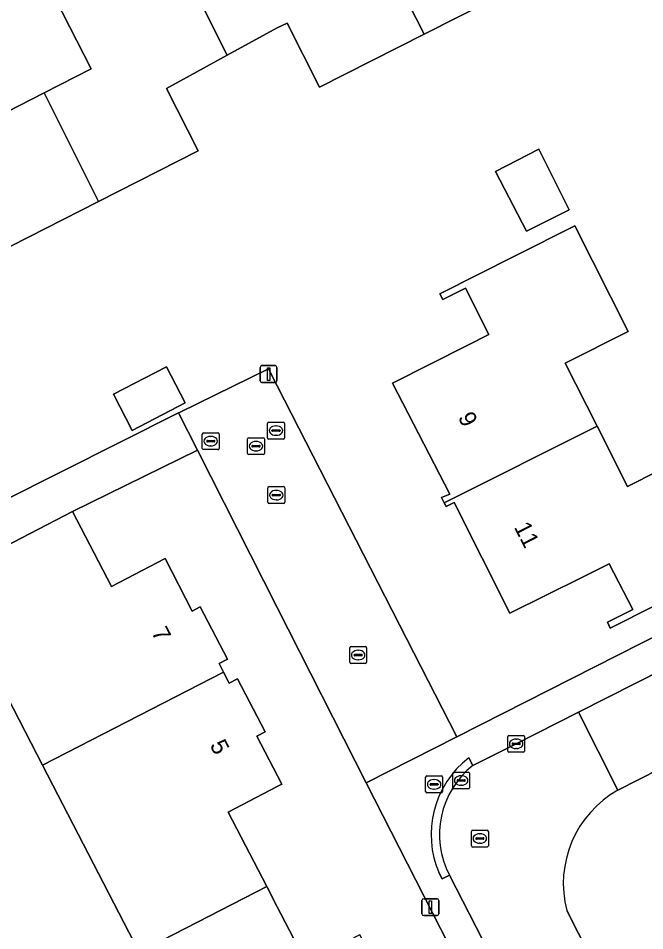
# Model space of a CAD drawing. Extents: x 162722 to 165104, y 384719 to 386284.
# Drawn here: x 163984.7 to 164021.7, y 385053.7 to 385107.7 of the extents above; entities that cross this region are included whole.
import ezdxf

# ---------------------------------------------------------------- set-up
doc = ezdxf.new("R2010")
doc.units = 0
for name, color, linetype in [('IMGEO_Brandkraan', 7, 'Continuous'), ('IMGEO_Erf', 7, 'Continuous'), ('IMGEO_Kolk', 7, 'Continuous'), ('IMGEO_Lichtmast', 7, 'Continuous'), ('IMGEO_Pand', 7, 'Continuous'), ('IMGEO_Pand_nummerreeks', 7, 'Continuous'), ('IMGEO_Rijbaan_lokaal_open', 7, 'Continuous'), ('IMGEO_Rioolput', 7, 'Continuous'), ('IMGEO_Voetpad_open', 7, 'Continuous')]:
    doc.layers.add(name, color=color, linetype=linetype)

msp = doc.modelspace()

# ---------------------------------------------------------------- linework, layer by layer
at = {"layer": 'IMGEO_Brandkraan'}
for p, q in [((163995.563, 385082.219), (163995.563, 385083.071)), ((163995.638, 385083.145), (163996.49, 385083.145)), ((163996.051, 385082.925), (163996.076, 385082.925)), ((163996.564, 385083.071), (163996.564, 385082.219)), ((163995.822, 385082.639), (163995.822, 385082.651)), ((163996.26, 385082.602), (163995.862, 385082.602)), ((163995.865, 385082.688), (163996.263, 385082.688)), ((163996.306, 385082.651), (163996.306, 385082.639)), ((163996.49, 385082.145), (163995.638, 385082.145)), ((163996.074, 385082.365), (163996.049, 385082.365))]:
    msp.add_line(p, q, dxfattribs=at)
for points in [[(163995.563, 385082.219), (163995.563, 385083.071)], [(163995.638, 385083.145), (163996.49, 385083.145)], [(163996.564, 385083.071), (163996.564, 385082.219)], [(163996.49, 385082.145), (163995.638, 385082.145)]]:
    msp.add_lwpolyline(points, dxfattribs=at)
for centre, radius, start, end in [((163995.64, 385083.069), 0.0765, 91.552, 178.448), ((163995.64, 385083.069), 0.0765, 91.552, 178.448), ((163996.488, 385083.069), 0.0765, 1.552, 88.448), ((163996.488, 385083.069), 0.0765, 1.552, 88.448), ((163995.862, 385082.648), 0.0403, 85.8775, 175.7526), ((163995.859, 385082.638), 0.0366, 178.938, 274.7102), ((163996.263, 385082.645), 0.043, 264.8664, 352.4533), ((163996.267, 385082.65), 0.0386, 1.7309, 96.639), ((163995.64, 385082.221), 0.0765, 181.552, 268.448), ((163995.64, 385082.221), 0.0765, 181.552, 268.448), ((163996.488, 385082.221), 0.0765, 271.552, 358.448), ((163996.488, 385082.221), 0.0765, 271.552, 358.448)]:
    msp.add_arc(centre, radius, start, end, dxfattribs=at)
for centre, major_axis, ratio, start_param, end_param in [((163996.05, 385082.645), (-0.387, 0.002), 0.722429, 4.712389, 7.853982), ((163996.075, 385082.645), (-0.39, 0.002), 0.717154, 1.570796, 4.712389)]:
    msp.add_ellipse(centre, major_axis=major_axis, ratio=ratio, start_param=start_param, end_param=end_param, dxfattribs=at)
at = {"layer": 'IMGEO_Erf'}
for points in [[(163983.201, 385101.719), (163986.206, 385103.248), (163988.982, 385104.661), (163985.985, 385110.551)], [(164014.655, 385109.747), (164008.68, 385106.718), (164002.501, 385103.585), (164000.578, 385107.378), (164000, 385107.103), (163997.032, 385105.471), (163993.443, 385103.498), (163995.314, 385099.822), (163989.429, 385096.827), (163983.178, 385093.646)], [(164027.599, 385075.574), (164019.7, 385071.578), (164019.542, 385071.935), (164021.035, 385072.685), (164019.633, 385075.392), (164018.102, 385074.63), (164013.755, 385072.466), (164010.47, 385079.026), (164009.984, 385078.791), (164009.873, 385079.005), (164009.715, 385079.311), (164010.213, 385079.511), (164006.813, 385086.073), (164011.225, 385088.298), (164012.52, 385088.951), (164011.134, 385091.702), (164009.785, 385091.022), (164009.615, 385091.362), (164014.08, 385093.614), (164017.599, 385095.388), (164020.752, 385089.137), (164017.038, 385087.265), (164018.915, 385083.544), (164020.718, 385079.969), (164024.433, 385081.843)], [(163976.768, 385075.599), (163994.161, 385084.326), (163994.214, 385084.352), (163999.488, 385086.926), (164000, 385085.924), (164010.614, 385065.161), (164040.517, 385080.323), (164044.63, 385082.408), (164047.515, 385083.871)], [(164016.024, 385041.339), (164005.266, 385062.437), (164000, 385072.804), (163995.272, 385082.112), (163987.891, 385078.484), (163990.186, 385074.054), (163993.367, 385075.701), (163994.964, 385072.596), (163995.446, 385072.846), (163997.051, 385069.748), (163996.56, 385069.495), (163996.817, 385068.994), (163997.158, 385068.331), (163997.653, 385068.585), (163999.273, 385065.459), (163998.793, 385065.21), (164000.272, 385062.355), (164000, 385062.214), (163997.099, 385060.71), (163999.373, 385056.311), (164000, 385055.098), (164001.698, 385051.814)], [(164053.146, 385078.642), (164048.996, 385076.628), (164032.566, 385068.313), (164020.147, 385062.015)], [(163991.825, 385052.424), (163986.101, 385063.481), (163982.654, 385070.14), (163980.354, 385074.579), (163977.963, 385073.377), (163975.288, 385072.009), (163974.503, 385071.607), (163969.178, 385068.884), (163968.192, 385068.42), (163957.108, 385062.751), (163962.824, 385051.573)], [(164017.119, 385054.888), (164030.122, 385029.274), (164040.599, 385008.534), (164040.957, 385008.624)]]:
    msp.add_lwpolyline(points, dxfattribs=at)
for points in [[(164017.272, 385096.339), (164014.74, 385095.059), (164012.905, 385098.589), (164015.463, 385099.918)], [(163994.552, 385084.909), (163991.41, 385083.281), (163990.302, 385085.419), (163993.444, 385087.047)]]:
    msp.add_lwpolyline(points, close=True, dxfattribs=at)
msp.add_arc((164023.299, 385056.469), 6.379, 119.6095, 194.3528, dxfattribs=at)
at = {"layer": 'IMGEO_Kolk'}
for p, q in [((163999.444, 385079.032), (163999.444, 385079.884)), ((163999.519, 385079.958), (164000.371, 385079.958)), ((163999.932, 385079.738), (163999.957, 385079.738)), ((164000.445, 385079.884), (164000.445, 385079.032)), ((163999.703, 385079.452), (163999.703, 385079.464)), ((164000.141, 385079.415), (163999.743, 385079.415)), ((163999.746, 385079.501), (164000.144, 385079.501)), ((163999.955, 385079.178), (163999.93, 385079.178)), ((164000.187, 385079.464), (164000.187, 385079.452)), ((164000.371, 385078.958), (163999.519, 385078.958)), ((164004.36, 385070.498), (164005.212, 385070.498)), ((164004.285, 385069.572), (164004.285, 385070.424)), ((164004.544, 385069.992), (164004.544, 385070.004)), ((164004.982, 385069.955), (164004.584, 385069.955)), ((164004.587, 385070.041), (164004.985, 385070.041)), ((164004.773, 385070.278), (164004.798, 385070.278)), ((164005.028, 385070.004), (164005.028, 385069.992)), ((164005.286, 385070.424), (164005.286, 385069.572)), ((164005.212, 385069.498), (164004.36, 385069.498)), ((164004.796, 385069.718), (164004.771, 385069.718)), ((164013.631, 385064.321), (164013.631, 385065.173)), ((164013.706, 385065.247), (164014.558, 385065.247)), ((164014.632, 385065.173), (164014.632, 385064.321)), ((164013.89, 385064.741), (164013.89, 385064.753)), ((164014.328, 385064.704), (164013.93, 385064.704)), ((164013.933, 385064.79), (164014.331, 385064.79)), ((164014.119, 385065.027), (164014.144, 385065.027)), ((164014.374, 385064.753), (164014.374, 385064.741)), ((164014.558, 385064.247), (164013.706, 385064.247)), ((164014.142, 385064.467), (164014.117, 385064.467))]:
    msp.add_line(p, q, dxfattribs=at)
for points in [[(163999.444, 385079.032), (163999.444, 385079.884)], [(163999.519, 385079.958), (164000.371, 385079.958)], [(164000.445, 385079.884), (164000.445, 385079.032)], [(164000.371, 385078.958), (163999.519, 385078.958)], [(164004.36, 385070.498), (164005.212, 385070.498)], [(164004.285, 385069.572), (164004.285, 385070.424)], [(164005.286, 385070.424), (164005.286, 385069.572)], [(164005.212, 385069.498), (164004.36, 385069.498)], [(164013.631, 385064.321), (164013.631, 385065.173)], [(164013.706, 385065.247), (164014.558, 385065.247)], [(164014.632, 385065.173), (164014.632, 385064.321)], [(164014.558, 385064.247), (164013.706, 385064.247)]]:
    msp.add_lwpolyline(points, dxfattribs=at)
for centre, radius, start, end in [((163999.521, 385079.882), 0.0765, 91.552, 178.448), ((163999.521, 385079.882), 0.0765, 91.552, 178.448), ((164000.369, 385079.882), 0.0765, 1.552, 88.448), ((164000.369, 385079.882), 0.0765, 1.552, 88.448), ((163999.743, 385079.461), 0.0403, 85.8775, 175.7526), ((163999.74, 385079.451), 0.0366, 178.938, 274.7102), ((164000.144, 385079.458), 0.043, 264.8664, 352.4533), ((164000.148, 385079.463), 0.0386, 1.7309, 96.639), ((163999.521, 385079.034), 0.0765, 181.552, 268.448), ((163999.521, 385079.034), 0.0765, 181.552, 268.448), ((164000.369, 385079.034), 0.0765, 271.552, 358.448), ((164000.369, 385079.034), 0.0765, 271.552, 358.448), ((164004.362, 385070.422), 0.0765, 91.552, 178.448), ((164004.362, 385070.422), 0.0765, 91.552, 178.448), ((164005.21, 385070.422), 0.0765, 1.552, 88.448), ((164005.21, 385070.422), 0.0765, 1.552, 88.448), ((164004.584, 385070.001), 0.0403, 85.8775, 175.7526), ((164004.581, 385069.991), 0.0366, 178.938, 274.7102), ((164004.985, 385069.998), 0.043, 264.8664, 352.4533), ((164004.989, 385070.003), 0.0386, 1.7309, 96.639), ((164004.362, 385069.574), 0.0765, 181.552, 268.448), ((164004.362, 385069.574), 0.0765, 181.552, 268.448), ((164005.21, 385069.574), 0.0765, 271.552, 358.448), ((164005.21, 385069.574), 0.0765, 271.552, 358.448), ((164013.708, 385065.171), 0.0765, 91.552, 178.448), ((164013.708, 385065.171), 0.0765, 91.552, 178.448), ((164014.556, 385065.171), 0.0765, 1.552, 88.448), ((164014.556, 385065.171), 0.0765, 1.552, 88.448), ((164013.93, 385064.75), 0.0403, 85.8775, 175.7526), ((164013.927, 385064.74), 0.0366, 178.938, 274.7102), ((164014.331, 385064.747), 0.043, 264.8664, 352.4533), ((164014.335, 385064.752), 0.0386, 1.7309, 96.639), ((164013.708, 385064.323), 0.0765, 181.552, 268.448), ((164013.708, 385064.323), 0.0765, 181.552, 268.448), ((164014.556, 385064.323), 0.0765, 271.552, 358.448), ((164014.556, 385064.323), 0.0765, 271.552, 358.448)]:
    msp.add_arc(centre, radius, start, end, dxfattribs=at)
for centre, major_axis, ratio, start_param, end_param in [((163999.931, 385079.458), (-0.387, 0.002), 0.722429, 4.712389, 7.853982), ((163999.956, 385079.458), (-0.39, 0.002), 0.717154, 1.570796, 4.712389), ((164004.772, 385069.998), (-0.387, 0.002), 0.722429, 4.712389, 7.853982), ((164004.797, 385069.998), (-0.39, 0.002), 0.717154, 1.570796, 4.712389), ((164014.118, 385064.747), (-0.387, 0.002), 0.722429, 4.712389, 7.853982), ((164014.143, 385064.747), (-0.39, 0.002), 0.717154, 1.570796, 4.712389)]:
    msp.add_ellipse(centre, major_axis=major_axis, ratio=ratio, start_param=start_param, end_param=end_param, dxfattribs=at)
at = {"layer": 'IMGEO_Lichtmast'}
for p, q in [((163998.992, 385086.214), (163998.992, 385087.014)), ((163998.992, 385087.014), (163998.992, 385086.214)), ((163999.092, 385087.114), (163999.882, 385087.114)), ((163999.882, 385087.114), (163999.092, 385087.114)), ((163999.982, 385087.014), (163999.982, 385086.214)), ((163999.982, 385086.214), (163999.982, 385087.014)), ((163999.882, 385086.114), (163999.092, 385086.114)), ((163999.092, 385086.114), (163999.882, 385086.114)), ((164008.559, 385054.685), (164008.559, 385055.485)), ((164008.559, 385055.485), (164008.559, 385054.685)), ((164008.659, 385055.585), (164009.449, 385055.585)), ((164009.449, 385055.585), (164008.659, 385055.585)), ((164009.549, 385055.485), (164009.549, 385054.685)), ((164009.549, 385054.685), (164009.549, 385055.485)), ((164009.449, 385054.585), (164008.659, 385054.585)), ((164008.659, 385054.585), (164009.449, 385054.585))]:
    msp.add_line(p, q, dxfattribs=at)
for points in [[(163999.412, 385086.989), (163999.562, 385086.989), (163999.562, 385086.239), (163999.412, 385086.239), (163999.412, 385086.989)], [(164008.979, 385055.46), (164009.129, 385055.46), (164009.129, 385054.71), (164008.979, 385054.71), (164008.979, 385055.46)]]:
    msp.add_lwpolyline(points, dxfattribs=at)
for centre, start, end in [((163999.092, 385087.014), 90, 180), ((163999.092, 385087.014), 90, 180), ((163999.882, 385087.014), 0, 90), ((163999.882, 385087.014), 360, 90), ((163999.092, 385086.214), 180, 270), ((163999.092, 385086.214), 180, 270), ((163999.882, 385086.214), 270, 0), ((163999.882, 385086.214), 270, 0), ((164008.659, 385055.485), 90, 180), ((164008.659, 385055.485), 90, 180), ((164009.449, 385055.485), 0, 90), ((164009.449, 385055.485), 360, 90), ((164008.659, 385054.685), 180, 270), ((164008.659, 385054.685), 180, 270), ((164009.449, 385054.685), 270, 0), ((164009.449, 385054.685), 270, 0)]:
    msp.add_arc(centre, 0.1, start, end, dxfattribs=at)
at = {"layer": 'IMGEO_Pand'}
for points in [[(164011.821, 385124.659), (164008.297, 385122.872), (164008.629, 385122.217), (164005.312, 385120.535), (164008.332, 385114.578), (164005.438, 385113.111), (164008.68, 385106.718), (164014.655, 385109.747), (164012.664, 385113.676), (164016.428, 385115.584)], [(163997.032, 385105.471), (164000, 385107.103), (164000.578, 385107.378), (164002.501, 385103.585), (164008.68, 385106.718), (164005.438, 385113.111), (164002.516, 385111.63), (164000, 385116.568), (163999.532, 385117.486), (163996.358, 385115.871), (163996.163, 385116.253), (163992.563, 385114.421)], [(163992.563, 385114.421), (163989.162, 385112.69), (163989.373, 385112.275), (163985.985, 385110.551), (163988.982, 385104.661), (163986.206, 385103.248), (163989.429, 385096.827), (163995.314, 385099.822), (163993.443, 385103.498), (163997.032, 385105.471)], [(163977.672, 385095.566), (163977.771, 385095.617), (163981.269, 385097.397), (163983.178, 385093.646), (163989.429, 385096.827), (163986.206, 385103.248), (163983.201, 385101.719), (163980.209, 385107.598), (163976.87, 385105.899), (163976.594, 385106.441), (163973.106, 385104.666)], [(164017.272, 385096.339), (164015.463, 385099.918), (164012.905, 385098.589), (164014.74, 385095.059)], [(164018.915, 385083.544), (164017.038, 385087.265), (164020.752, 385089.137), (164017.599, 385095.388), (164014.08, 385093.614), (164009.615, 385091.362), (164009.785, 385091.022), (164011.134, 385091.702), (164012.52, 385088.951), (164011.225, 385088.298), (164006.813, 385086.073), (164010.213, 385079.511), (164009.715, 385079.311), (164009.873, 385079.005)], [(163990.302, 385085.419), (163991.41, 385083.281), (163994.552, 385084.909), (163993.444, 385087.047)], [(164009.873, 385079.005), (164009.984, 385078.791), (164010.47, 385079.026), (164013.755, 385072.466), (164018.102, 385074.63), (164019.633, 385075.392), (164021.035, 385072.685), (164019.542, 385071.935), (164019.7, 385071.578), (164027.599, 385075.574), (164025.622, 385079.488), (164025.345, 385080.037), (164024.433, 385081.843), (164020.718, 385079.969), (164018.915, 385083.544)], [(163990.186, 385074.054), (163987.891, 385078.484), (163980.354, 385074.579), (163982.654, 385070.14), (163986.101, 385063.481), (163996.817, 385068.994), (163996.56, 385069.495), (163997.051, 385069.748), (163995.446, 385072.846), (163994.964, 385072.596), (163993.367, 385075.701)], [(163996.817, 385068.994), (163986.101, 385063.481), (163991.825, 385052.424), (163999.373, 385056.311), (163997.099, 385060.71), (164000, 385062.214), (164000.272, 385062.355), (163998.793, 385065.21), (163999.273, 385065.459), (163997.653, 385068.585), (163997.158, 385068.331)], [(164001.698, 385051.814), (164000, 385055.098), (163999.373, 385056.311), (163991.825, 385052.424), (163997.619, 385041.233), (164000, 385042.456), (164008.358, 385046.749), (164008.046, 385047.35), (164008.542, 385047.605), (164006.957, 385050.696), (164006.448, 385050.435), (164004.886, 385053.449)]]:
    msp.add_lwpolyline(points, close=True, dxfattribs=at)
at = {"layer": 'IMGEO_Rijbaan_lokaal_open'}
msp.add_lwpolyline([(164000, 385085.924), (163999.488, 385086.926), (163994.214, 385084.352), (163994.161, 385084.326), (163995.272, 385082.112), (164000, 385072.804), (164005.266, 385062.437), (164010.614, 385065.161)], close=True, dxfattribs=at)
for points in [[(164045.46, 385080.698), (164041.383, 385078.606), (164024.526, 385070.005), (164017.821, 385066.613), (164020.147, 385062.015), (164032.566, 385068.313), (164048.996, 385076.628), (164053.146, 385078.642)], [(164020.147, 385062.015), (164017.821, 385066.613), (164014.132, 385064.747), (164011.571, 385063.47)], [(164010.195, 385056.975), (164013.711, 385050.098), (164017.722, 385042.203), (164019.645, 385038.43), (164020.962, 385035.836), (164027.32, 385023.363), (164027.737, 385022.536), (164030.324, 385017.406), (164035.109, 385007.943), (164036.222, 385005.682)], [(164030.122, 385029.274), (164017.119, 385054.888)]]:
    msp.add_lwpolyline(points, dxfattribs=at)
for centre, radius, start, end in [((164014.792, 385059.394), 5.195, 128.319, 207.7579), ((164023.299, 385056.469), 6.379, 119.6095, 194.3528)]:
    msp.add_arc(centre, radius, start, end, dxfattribs=at)
at = {"layer": 'IMGEO_Rioolput'}
for p, q in [((163999.422, 385082.847), (163999.422, 385083.699)), ((163999.497, 385083.773), (164000.349, 385083.773)), ((163999.91, 385083.553), (163999.935, 385083.553)), ((164000.423, 385083.699), (164000.423, 385082.847)), ((163999.681, 385083.267), (163999.681, 385083.279)), ((164000.119, 385083.23), (163999.721, 385083.23)), ((163999.724, 385083.316), (164000.122, 385083.316)), ((163999.933, 385082.993), (163999.908, 385082.993)), ((164000.165, 385083.279), (164000.165, 385083.267)), ((163998.238, 385081.925), (163998.238, 385082.777)), ((163998.313, 385082.851), (163999.165, 385082.851)), ((163998.54, 385082.394), (163998.938, 385082.394)), ((163998.726, 385082.631), (163998.751, 385082.631)), ((163999.239, 385082.777), (163999.239, 385081.925)), ((164000.349, 385082.773), (163999.497, 385082.773)), ((163999.165, 385081.851), (163998.313, 385081.851)), ((163998.497, 385082.345), (163998.497, 385082.357)), ((163998.935, 385082.308), (163998.537, 385082.308)), ((163998.749, 385082.071), (163998.724, 385082.071)), ((163998.981, 385082.357), (163998.981, 385082.345)), ((164010.377, 385062.152), (164010.377, 385063.004)), ((164010.452, 385063.078), (164011.304, 385063.078)), ((164011.378, 385063.004), (164011.378, 385062.152)), ((164008.776, 385061.923), (164008.776, 385062.775)), ((164008.851, 385062.849), (164009.703, 385062.849)), ((164009.264, 385062.629), (164009.289, 385062.629)), ((164009.777, 385062.775), (164009.777, 385061.923)), ((164010.636, 385062.572), (164010.636, 385062.584)), ((164011.074, 385062.535), (164010.676, 385062.535)), ((164010.679, 385062.621), (164011.077, 385062.621)), ((164010.865, 385062.858), (164010.89, 385062.858)), ((164011.12, 385062.584), (164011.12, 385062.572)), ((164009.035, 385062.343), (164009.035, 385062.355)), ((164009.473, 385062.306), (164009.075, 385062.306)), ((164009.078, 385062.392), (164009.476, 385062.392)), ((164009.287, 385062.069), (164009.262, 385062.069)), ((164009.519, 385062.355), (164009.519, 385062.343)), ((164011.304, 385062.078), (164010.452, 385062.078)), ((164010.888, 385062.298), (164010.863, 385062.298)), ((164009.703, 385061.849), (164008.851, 385061.849)), ((164011.483, 385058.719), (164011.483, 385059.571)), ((164011.558, 385059.645), (164012.41, 385059.645)), ((164011.785, 385059.188), (164012.183, 385059.188)), ((164011.971, 385059.425), (164011.996, 385059.425)), ((164012.484, 385059.571), (164012.484, 385058.719)), ((164012.41, 385058.645), (164011.558, 385058.645)), ((164011.742, 385059.139), (164011.742, 385059.151)), ((164012.18, 385059.102), (164011.782, 385059.102)), ((164011.994, 385058.865), (164011.969, 385058.865)), ((164012.226, 385059.151), (164012.226, 385059.139))]:
    msp.add_line(p, q, dxfattribs=at)
for points in [[(163999.422, 385082.847), (163999.422, 385083.699)], [(163999.497, 385083.773), (164000.349, 385083.773)], [(164000.423, 385083.699), (164000.423, 385082.847)], [(163998.238, 385081.925), (163998.238, 385082.777)], [(163998.313, 385082.851), (163999.165, 385082.851)], [(163999.239, 385082.777), (163999.239, 385081.925)], [(164000.349, 385082.773), (163999.497, 385082.773)], [(163999.165, 385081.851), (163998.313, 385081.851)], [(164010.377, 385062.152), (164010.377, 385063.004)], [(164010.452, 385063.078), (164011.304, 385063.078)], [(164011.378, 385063.004), (164011.378, 385062.152)], [(164008.776, 385061.923), (164008.776, 385062.775)], [(164008.851, 385062.849), (164009.703, 385062.849)], [(164009.777, 385062.775), (164009.777, 385061.923)], [(164011.304, 385062.078), (164010.452, 385062.078)], [(164009.703, 385061.849), (164008.851, 385061.849)], [(164011.483, 385058.719), (164011.483, 385059.571)], [(164011.558, 385059.645), (164012.41, 385059.645)], [(164012.484, 385059.571), (164012.484, 385058.719)], [(164012.41, 385058.645), (164011.558, 385058.645)]]:
    msp.add_lwpolyline(points, dxfattribs=at)
for centre, radius, start, end in [((163999.499, 385083.697), 0.0765, 91.552, 178.448), ((163999.499, 385083.697), 0.0765, 91.552, 178.448), ((164000.347, 385083.697), 0.0765, 1.552, 88.448), ((164000.347, 385083.697), 0.0765, 1.552, 88.448), ((163999.721, 385083.276), 0.0403, 85.8775, 175.7526), ((163999.718, 385083.266), 0.0366, 178.938, 274.7102), ((164000.122, 385083.273), 0.043, 264.8664, 352.4533), ((164000.126, 385083.278), 0.0386, 1.7309, 96.639), ((163998.315, 385082.775), 0.0765, 91.552, 178.448), ((163998.315, 385082.775), 0.0765, 91.552, 178.448), ((163998.537, 385082.354), 0.0403, 85.8775, 175.7526), ((163998.942, 385082.356), 0.0386, 1.7309, 96.639), ((163999.163, 385082.775), 0.0765, 1.552, 88.448), ((163999.163, 385082.775), 0.0765, 1.552, 88.448), ((163999.499, 385082.849), 0.0765, 181.552, 268.448), ((163999.499, 385082.849), 0.0765, 181.552, 268.448), ((164000.347, 385082.849), 0.0765, 271.552, 358.448), ((164000.347, 385082.849), 0.0765, 271.552, 358.448), ((163998.315, 385081.927), 0.0765, 181.552, 268.448), ((163998.315, 385081.927), 0.0765, 181.552, 268.448), ((163998.534, 385082.344), 0.0366, 178.938, 274.7102), ((163998.938, 385082.351), 0.043, 264.8664, 352.4533), ((163999.163, 385081.927), 0.0765, 271.552, 358.448), ((163999.163, 385081.927), 0.0765, 271.552, 358.448), ((164010.454, 385063.002), 0.0765, 91.552, 178.448), ((164010.454, 385063.002), 0.0765, 91.552, 178.448), ((164011.302, 385063.002), 0.0765, 1.552, 88.448), ((164011.302, 385063.002), 0.0765, 1.552, 88.448), ((164008.853, 385062.773), 0.0765, 91.552, 178.448), ((164008.853, 385062.773), 0.0765, 91.552, 178.448), ((164009.701, 385062.773), 0.0765, 1.552, 88.448), ((164009.701, 385062.773), 0.0765, 1.552, 88.448), ((164010.676, 385062.581), 0.0403, 85.8775, 175.7526), ((164010.673, 385062.571), 0.0366, 178.938, 274.7102), ((164011.077, 385062.578), 0.043, 264.8664, 352.4533), ((164011.081, 385062.583), 0.0386, 1.7309, 96.639), ((164008.853, 385061.925), 0.0765, 181.552, 268.448), ((164008.853, 385061.925), 0.0765, 181.552, 268.448), ((164009.075, 385062.352), 0.0403, 85.8775, 175.7526), ((164009.072, 385062.342), 0.0366, 178.938, 274.7102), ((164009.476, 385062.349), 0.043, 264.8664, 352.4533), ((164009.48, 385062.354), 0.0386, 1.7309, 96.639), ((164009.701, 385061.925), 0.0765, 271.552, 358.448), ((164009.701, 385061.925), 0.0765, 271.552, 358.448), ((164010.454, 385062.154), 0.0765, 181.552, 268.448), ((164010.454, 385062.154), 0.0765, 181.552, 268.448), ((164011.302, 385062.154), 0.0765, 271.552, 358.448), ((164011.302, 385062.154), 0.0765, 271.552, 358.448), ((164011.56, 385059.569), 0.0765, 91.552, 178.448), ((164011.56, 385059.569), 0.0765, 91.552, 178.448), ((164011.782, 385059.148), 0.0403, 85.8775, 175.7526), ((164012.187, 385059.15), 0.0386, 1.7309, 96.639), ((164012.408, 385059.569), 0.0765, 1.552, 88.448), ((164012.408, 385059.569), 0.0765, 1.552, 88.448), ((164011.56, 385058.721), 0.0765, 181.552, 268.448), ((164011.56, 385058.721), 0.0765, 181.552, 268.448), ((164011.779, 385059.138), 0.0366, 178.938, 274.7102), ((164012.183, 385059.145), 0.043, 264.8664, 352.4533), ((164012.408, 385058.721), 0.0765, 271.552, 358.448), ((164012.408, 385058.721), 0.0765, 271.552, 358.448)]:
    msp.add_arc(centre, radius, start, end, dxfattribs=at)
for centre, major_axis, ratio, start_param, end_param in [((163999.909, 385083.273), (-0.387, 0.002), 0.722429, 4.712389, 7.853982), ((163999.934, 385083.273), (-0.39, 0.002), 0.717154, 1.570796, 4.712389), ((163998.725, 385082.351), (-0.387, 0.002), 0.722429, 4.712389, 7.853982), ((163998.75, 385082.351), (-0.39, 0.002), 0.717154, 1.570796, 4.712389), ((164009.263, 385062.349), (-0.387, 0.002), 0.722429, 4.712389, 7.853982), ((164009.288, 385062.349), (-0.39, 0.002), 0.717154, 1.570796, 4.712389), ((164010.864, 385062.578), (-0.387, 0.002), 0.722429, 4.712389, 7.853982), ((164010.889, 385062.578), (-0.39, 0.002), 0.717154, 1.570796, 4.712389), ((164011.97, 385059.145), (-0.387, 0.002), 0.722429, 4.712389, 7.853982), ((164011.995, 385059.145), (-0.39, 0.002), 0.717154, 1.570796, 4.712389)]:
    msp.add_ellipse(centre, major_axis=major_axis, ratio=ratio, start_param=start_param, end_param=end_param, dxfattribs=at)
at = {"layer": 'IMGEO_Voetpad_open'}
msp.add_lwpolyline([(163995.272, 385082.112), (163994.161, 385084.326), (163976.768, 385075.599), (163977.243, 385074.715), (163977.402, 385074.419), (163977.963, 385073.377), (163980.354, 385074.579), (163987.891, 385078.484)], close=True, dxfattribs=at)
for points in [[(164041.383, 385078.606), (164040.517, 385080.323), (164010.614, 385065.161), (164005.266, 385062.437), (164016.024, 385041.339), (164017.722, 385042.203), (164013.711, 385050.098), (164010.195, 385056.975), (164009.757, 385056.761), (164009.584, 385057.091)], [(164011.328, 385063.915), (164011.571, 385063.47), (164014.132, 385064.747), (164017.821, 385066.613), (164024.526, 385070.005), (164041.383, 385078.606)], [(164011.571, 385063.47), (164011.328, 385063.915)], [(164009.584, 385057.091), (164009.757, 385056.761), (164010.195, 385056.975)]]:
    msp.add_lwpolyline(points, dxfattribs=at)
for centre, radius, start, end in [((164014.79, 385059.395), 5.693, 127.4498, 203.8779), ((164014.79, 385059.395), 5.693, 127.4498, 203.8779), ((164014.792, 385059.394), 5.195, 128.319, 207.7579)]:
    msp.add_arc(centre, radius, start, end, dxfattribs=at)

# ---------------------------------------------------------------- texts
at = {"layer": 'IMGEO_Pand_nummerreeks'}
for s, rotation, p in [('9', 297.0297, (164010.668, 385084.061)), ('11', 297.0297, (164013.982, 385077.567)), ('7', 297.3872, (163992.529, 385071.345)), ('5', 297.3872, (163995.985, 385064.674))]:
    msp.add_text(s, height=1, rotation=rotation, dxfattribs=at).set_placement(p)

doc.saveas('drawing.dxf')
